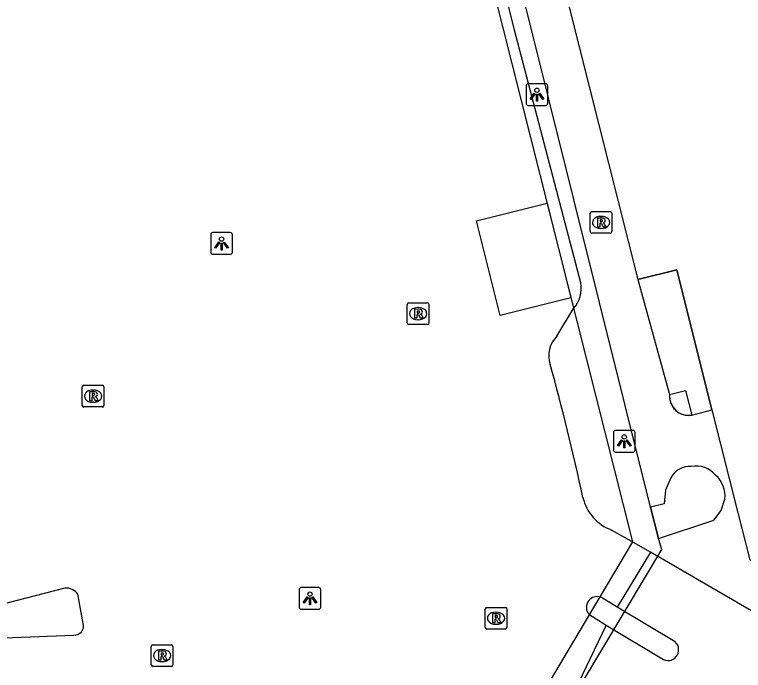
# Model space of a CAD drawing. Extents: x 160806 to 161707, y 383697 to 384148.
# Drawn here: x 161017.84 to 161051.44, y 383720.46 to 383750.72 of the extents above; entities that cross this region are included whole.
import ezdxf

# ---------------------------------------------------------------- set-up
doc = ezdxf.new("R2010")
doc.units = 0
for name, color, linetype in [('IMGEO_Dek', 7, 'Continuous'), ('IMGEO_Lichtpunt', 7, 'Continuous'), ('IMGEO_Muur', 7, 'Continuous'), ('IMGEO_Pand', 7, 'Continuous'), ('IMGEO_Pand_overbouw', 7, 'Continuous'), ('IMGEO_Parkeervlak_open', 7, 'Continuous'), ('IMGEO_Rijbaan_lokaal_open', 7, 'Continuous'), ('IMGEO_Rioolput', 7, 'Continuous'), ('IMGEO_Voetpad_gesloten', 7, 'Continuous'), ('IMGEO_Voetpad_open', 7, 'Continuous')]:
    doc.layers.add(name, color=color, linetype=linetype)

msp = doc.modelspace()

# ---------------------------------------------------------------- linework, layer by layer
at = {"layer": 'IMGEO_Dek'}
msp.add_lwpolyline([(160918.048, 383703.574), (160983.268, 383705.804), (160983.265, 383705.961), (161017.778, 383707.453), (161017.526, 383714.059), (161017.47, 383715.97), (161042.245, 383716.936), (161047.689, 383726.041), (161047.527, 383726.542), (161047.162, 383727.994), (161034.181, 383780.096)], dxfattribs=at)
at = {"layer": 'IMGEO_Lichtpunt'}
for p, q in [((161041.423, 383747.433), (161041.423, 383746.626)), ((161041.423, 383747.433), (161041.423, 383746.626)), ((161042.325, 383747.528), (161041.517, 383747.528)), ((161042.325, 383747.528), (161041.517, 383747.528)), ((161042.419, 383746.626), (161042.419, 383747.433)), ((161042.419, 383746.626), (161042.419, 383747.433)), ((161041.517, 383746.532), (161042.325, 383746.532)), ((161041.517, 383746.532), (161042.325, 383746.532)), ((161026.885, 383740.564), (161026.885, 383739.757)), ((161026.885, 383740.564), (161026.885, 383739.757)), ((161027.787, 383740.659), (161026.979, 383740.659)), ((161027.787, 383740.659), (161026.979, 383740.659)), ((161027.881, 383739.757), (161027.881, 383740.564)), ((161027.881, 383739.757), (161027.881, 383740.564)), ((161026.979, 383739.663), (161027.787, 383739.663)), ((161026.979, 383739.663), (161027.787, 383739.663)), ((161046.353, 383731.531), (161045.545, 383731.531)), ((161046.353, 383731.531), (161045.545, 383731.531)), ((161045.451, 383731.436), (161045.451, 383730.629)), ((161045.451, 383731.436), (161045.451, 383730.629)), ((161046.447, 383730.629), (161046.447, 383731.436)), ((161046.447, 383730.629), (161046.447, 383731.436)), ((161045.545, 383730.535), (161046.353, 383730.535)), ((161045.545, 383730.535), (161046.353, 383730.535)), ((161030.962, 383724.187), (161030.962, 383723.38)), ((161030.962, 383724.187), (161030.962, 383723.38)), ((161031.864, 383724.282), (161031.056, 383724.282)), ((161031.864, 383724.282), (161031.056, 383724.282)), ((161031.958, 383723.38), (161031.958, 383724.187)), ((161031.958, 383723.38), (161031.958, 383724.187)), ((161031.056, 383723.286), (161031.864, 383723.286)), ((161031.056, 383723.286), (161031.864, 383723.286))]:
    msp.add_line(p, q, dxfattribs=at)
for points in [[(161041.797, 383747.097), (161041.836, 383747.069), (161041.648, 383746.807), (161041.61, 383746.834), (161041.797, 383747.097)], [(161041.899, 383747.049), (161041.946, 383747.049), (161041.946, 383746.727), (161041.899, 383746.727), (161041.899, 383747.049)], [(161042.009, 383747.069), (161042.047, 383747.096), (161042.234, 383746.834), (161042.195, 383746.806), (161042.009, 383747.069)], [(161027.259, 383740.228), (161027.298, 383740.2), (161027.11, 383739.938), (161027.072, 383739.965), (161027.259, 383740.228)], [(161027.471, 383740.2), (161027.509, 383740.227), (161027.696, 383739.965), (161027.657, 383739.937), (161027.471, 383740.2)], [(161027.361, 383740.18), (161027.408, 383740.18), (161027.408, 383739.858), (161027.361, 383739.858), (161027.361, 383740.18)], [(161045.825, 383731.1), (161045.864, 383731.072), (161045.676, 383730.81), (161045.638, 383730.837), (161045.825, 383731.1)], [(161045.927, 383731.052), (161045.974, 383731.052), (161045.974, 383730.73), (161045.927, 383730.73), (161045.927, 383731.052)], [(161046.037, 383731.072), (161046.075, 383731.099), (161046.262, 383730.837), (161046.223, 383730.809), (161046.037, 383731.072)], [(161031.336, 383723.851), (161031.375, 383723.823), (161031.187, 383723.561), (161031.149, 383723.588), (161031.336, 383723.851)], [(161031.438, 383723.803), (161031.485, 383723.803), (161031.485, 383723.481), (161031.438, 383723.481), (161031.438, 383723.803)], [(161031.548, 383723.823), (161031.586, 383723.85), (161031.773, 383723.588), (161031.734, 383723.56), (161031.548, 383723.823)]]:
    msp.add_lwpolyline(points, dxfattribs=at)
for centre in [(161041.922, 383747.231), (161027.384, 383740.362), (161045.95, 383731.234), (161031.461, 383723.985)]:
    msp.add_circle(centre, 0.0994, dxfattribs=at)
for centre, start, end in [((161041.517, 383747.433), 90, 180), ((161041.517, 383747.433), 90, 180), ((161042.325, 383747.433), 0, 90), ((161042.325, 383747.433), 0, 90), ((161041.517, 383746.626), 180, 270), ((161041.517, 383746.626), 180, 270), ((161042.325, 383746.626), 270, 0), ((161042.325, 383746.626), 270, 360), ((161026.979, 383740.564), 90, 180), ((161026.979, 383740.564), 90, 180), ((161027.787, 383740.564), 0, 90), ((161027.787, 383740.564), 0, 90), ((161026.979, 383739.757), 180, 270), ((161026.979, 383739.757), 180, 270), ((161027.787, 383739.757), 270, 0), ((161027.787, 383739.757), 270, 360), ((161045.545, 383731.436), 90, 180), ((161045.545, 383731.436), 90, 180), ((161046.353, 383731.436), 0, 90), ((161046.353, 383731.436), 0, 90), ((161045.545, 383730.629), 180, 270), ((161045.545, 383730.629), 180, 270), ((161046.353, 383730.629), 270, 0), ((161046.353, 383730.629), 270, 360), ((161031.056, 383724.187), 90, 180), ((161031.056, 383724.187), 90, 180), ((161031.864, 383724.187), 0, 90), ((161031.864, 383724.187), 0, 90), ((161031.056, 383723.38), 180, 270), ((161031.056, 383723.38), 180, 270), ((161031.864, 383723.38), 270, 0), ((161031.864, 383723.38), 270, 360)]:
    msp.add_arc(centre, 0.0946, start, end, dxfattribs=at)
at = {"layer": 'IMGEO_Muur'}
msp.add_lwpolyline([(161048.038, 383733.195), (161048.775, 383733.381), (161049.062, 383732.241)], dxfattribs=at)
msp.add_arc((161048.922, 383733.117), 0.887, 174.9679, 279.0857, dxfattribs=at)
at = {"layer": 'IMGEO_Pand'}
for points in [[(161040.279, 383763.518), (161046.575, 383738.495)], [(161039.135, 383741.198), (161042.388, 383742.016), (161043.487, 383737.648), (161040.234, 383736.83), (161039.135, 383741.198)], [(161046.575, 383738.495), (161048.368, 383738.946), (161049.994, 383732.483)], [(161049.994, 383732.483), (161051.188, 383727.737), (161051.737, 383725.557), (161052.054, 383725.375), (161052.419, 383725.37), (161066.183, 383728.924)]]:
    msp.add_lwpolyline(points, dxfattribs=at)
at = {"layer": 'IMGEO_Pand_overbouw'}
msp.add_lwpolyline([(161049.994, 383732.483), (161048.368, 383738.946), (161046.575, 383738.495), (161048.038, 383733.195), (161048.035, 383733.118), (161048.038, 383733.042), (161048.048, 383732.966), (161048.064, 383732.891), (161048.087, 383732.817), (161048.116, 383732.746), (161048.151, 383732.678), (161048.192, 383732.613), (161048.238, 383732.552), (161048.29, 383732.495), (161048.346, 383732.442), (161048.406, 383732.395), (161048.471, 383732.353), (161048.538, 383732.317), (161048.609, 383732.287), (161048.682, 383732.263), (161048.756, 383732.245), (161048.832, 383732.234), (161048.909, 383732.23), (161048.986, 383732.232), (161049.062, 383732.241)], close=True, dxfattribs=at)
at = {"layer": 'IMGEO_Parkeervlak_open'}
for points in [[(161045.623, 383723.384), (161044.901, 383723.818), (161044.782, 383723.858)], [(161044.318, 383723.055), (161045.121, 383722.55)]]:
    msp.add_lwpolyline(points, dxfattribs=at)
msp.add_arc((161044.692, 383723.374), 0.492, 79.4819, 220.4766, dxfattribs=at)
at = {"layer": 'IMGEO_Rijbaan_lokaal_open'}
for points in [[(161047.152, 383725.92), (161045.623, 383723.384)], [(161051.779, 383723.223), (161047.152, 383725.92)], [(161048.302, 383721.775), (161045.623, 383723.384)], [(161045.121, 383722.55), (161043.818, 383719.857)], [(161045.121, 383722.55), (161047.674, 383721.005)]]:
    msp.add_lwpolyline(points, dxfattribs=at)
msp.add_arc((161047.96, 383721.413), 0.498, 234.9606, 46.6391, dxfattribs=at)
at = {"layer": 'IMGEO_Rioolput'}
for p, q in [((161044.455, 383741.631), (161045.307, 383741.631)), ((161044.38, 383740.705), (161044.38, 383741.557)), ((161044.868, 383741.411), (161044.893, 383741.411)), ((161045.381, 383741.557), (161045.381, 383740.705)), ((161045.307, 383740.631), (161044.455, 383740.631)), ((161044.891, 383740.851), (161044.866, 383740.851)), ((161035.946, 383736.496), (161035.946, 383737.348)), ((161036.021, 383737.422), (161036.873, 383737.422)), ((161036.434, 383737.202), (161036.459, 383737.202)), ((161036.947, 383737.348), (161036.947, 383736.496)), ((161036.457, 383736.642), (161036.432, 383736.642)), ((161036.873, 383736.422), (161036.021, 383736.422)), ((161020.962, 383732.689), (161020.962, 383733.541)), ((161021.037, 383733.615), (161021.889, 383733.615)), ((161021.963, 383733.541), (161021.963, 383732.689)), ((161021.45, 383733.395), (161021.475, 383733.395)), ((161021.473, 383732.835), (161021.448, 383732.835)), ((161021.889, 383732.615), (161021.037, 383732.615)), ((161039.537, 383722.443), (161039.537, 383723.295)), ((161039.612, 383723.369), (161040.464, 383723.369)), ((161040.025, 383723.149), (161040.05, 383723.149)), ((161040.538, 383723.295), (161040.538, 383722.443)), ((161040.048, 383722.589), (161040.023, 383722.589)), ((161040.464, 383722.369), (161039.612, 383722.369)), ((161024.142, 383720.719), (161024.142, 383721.571)), ((161024.217, 383721.645), (161025.069, 383721.645)), ((161024.63, 383721.425), (161024.655, 383721.425)), ((161025.143, 383721.571), (161025.143, 383720.719)), ((161024.653, 383720.865), (161024.628, 383720.865)), ((161025.069, 383720.645), (161024.217, 383720.645))]:
    msp.add_line(p, q, dxfattribs=at)
for points in [[(161044.455, 383741.631), (161045.307, 383741.631)], [(161044.38, 383740.705), (161044.38, 383741.557)], [(161044.969, 383741.329), (161044.717, 383741.331), (161044.717, 383740.931)], [(161044.895, 383741.25), (161044.841, 383741.25), (161044.841, 383741.169)], [(161045.381, 383741.557), (161045.381, 383740.705)], [(161044.717, 383740.931), (161044.841, 383740.931), (161044.841, 383741.093), (161044.852, 383741.093)], [(161044.841, 383741.169), (161044.893, 383741.169)], [(161044.899, 383741.064), (161044.97, 383740.931), (161045.11, 383740.931), (161045.045, 383741.057)], [(161045.307, 383740.631), (161044.455, 383740.631)], [(161035.946, 383736.496), (161035.946, 383737.348)], [(161036.021, 383737.422), (161036.873, 383737.422)], [(161036.947, 383737.348), (161036.947, 383736.496)], [(161036.535, 383737.12), (161036.283, 383737.122), (161036.283, 383736.722)], [(161036.283, 383736.722), (161036.407, 383736.722), (161036.407, 383736.884), (161036.418, 383736.884)], [(161036.461, 383737.041), (161036.407, 383737.041), (161036.407, 383736.96)], [(161036.407, 383736.96), (161036.459, 383736.96)], [(161036.465, 383736.855), (161036.536, 383736.722), (161036.676, 383736.722), (161036.611, 383736.848)], [(161036.873, 383736.422), (161036.021, 383736.422)], [(161020.962, 383732.689), (161020.962, 383733.541)], [(161021.037, 383733.615), (161021.889, 383733.615)], [(161021.963, 383733.541), (161021.963, 383732.689)], [(161021.551, 383733.313), (161021.299, 383733.315), (161021.299, 383732.915)], [(161021.477, 383733.234), (161021.423, 383733.234), (161021.423, 383733.153)], [(161021.299, 383732.915), (161021.423, 383732.915), (161021.423, 383733.077), (161021.434, 383733.077)], [(161021.423, 383733.153), (161021.475, 383733.153)], [(161021.481, 383733.048), (161021.552, 383732.915), (161021.692, 383732.915), (161021.627, 383733.041)], [(161021.889, 383732.615), (161021.037, 383732.615)], [(161039.537, 383722.443), (161039.537, 383723.295)], [(161039.612, 383723.369), (161040.464, 383723.369)], [(161040.538, 383723.295), (161040.538, 383722.443)], [(161040.126, 383723.067), (161039.874, 383723.069), (161039.874, 383722.669)], [(161039.874, 383722.669), (161039.998, 383722.669), (161039.998, 383722.831), (161040.009, 383722.831)], [(161040.052, 383722.988), (161039.998, 383722.988), (161039.998, 383722.907)], [(161039.998, 383722.907), (161040.05, 383722.907)], [(161040.056, 383722.802), (161040.127, 383722.669), (161040.267, 383722.669), (161040.202, 383722.795)], [(161040.464, 383722.369), (161039.612, 383722.369)], [(161024.142, 383720.719), (161024.142, 383721.571)], [(161024.217, 383721.645), (161025.069, 383721.645)], [(161025.143, 383721.571), (161025.143, 383720.719)], [(161024.731, 383721.343), (161024.479, 383721.345), (161024.479, 383720.945)], [(161024.479, 383720.945), (161024.603, 383720.945), (161024.603, 383721.107), (161024.614, 383721.107)], [(161024.657, 383721.264), (161024.603, 383721.264), (161024.603, 383721.183)], [(161024.603, 383721.183), (161024.655, 383721.183)], [(161024.661, 383721.078), (161024.732, 383720.945), (161024.872, 383720.945), (161024.807, 383721.071)], [(161025.069, 383720.645), (161024.217, 383720.645)]]:
    msp.add_lwpolyline(points, dxfattribs=at)
for centre, radius, start, end in [((161044.457, 383741.555), 0.0765, 91.552, 178.448), ((161044.457, 383741.555), 0.0765, 91.552, 178.448), ((161045.305, 383741.555), 0.0765, 1.552, 88.448), ((161045.305, 383741.555), 0.0765, 1.552, 88.448), ((161044.901, 383741.154), 0.0964, 77.0061, 93.1865), ((161044.915, 383741.211), 0.0378, 276.6634, 79.6772), ((161044.968, 383741.219), 0.109, 350.3612, 89.416), ((161044.851, 383741.04), 0.0533, 26.0293, 88.6989), ((161044.877, 383741.358), 0.19, 274.7715, 282.9687), ((161044.966, 383741.219), 0.112, 277.5842, 350.9817), ((161044.95, 383741.004), 0.108, 29.5134, 73.7905), ((161044.457, 383740.707), 0.0765, 181.552, 268.448), ((161044.457, 383740.707), 0.0765, 181.552, 268.448), ((161045.305, 383740.707), 0.0765, 271.552, 358.448), ((161045.305, 383740.707), 0.0765, 271.552, 358.448), ((161036.023, 383737.346), 0.0765, 91.552, 178.448), ((161036.023, 383737.346), 0.0765, 91.552, 178.448), ((161036.871, 383737.346), 0.0765, 1.552, 88.448), ((161036.871, 383737.346), 0.0765, 1.552, 88.448), ((161036.417, 383736.831), 0.0533, 26.0293, 88.6989), ((161036.443, 383737.149), 0.19, 274.7715, 282.9687), ((161036.467, 383736.945), 0.0964, 77.0061, 93.1865), ((161036.481, 383737.002), 0.0378, 276.6634, 79.6772), ((161036.534, 383737.01), 0.109, 350.3612, 89.416), ((161036.532, 383737.01), 0.112, 277.5842, 350.9817), ((161036.516, 383736.795), 0.108, 29.5134, 73.7905), ((161036.023, 383736.498), 0.0765, 181.552, 268.448), ((161036.023, 383736.498), 0.0765, 181.552, 268.448), ((161036.871, 383736.498), 0.0765, 271.552, 358.448), ((161036.871, 383736.498), 0.0765, 271.552, 358.448), ((161021.039, 383733.539), 0.0765, 91.552, 178.448), ((161021.039, 383733.539), 0.0765, 91.552, 178.448), ((161021.887, 383733.539), 0.0765, 1.552, 88.448), ((161021.887, 383733.539), 0.0765, 1.552, 88.448), ((161021.483, 383733.138), 0.0964, 77.0061, 93.1865), ((161021.497, 383733.195), 0.0378, 276.6634, 79.6772), ((161021.55, 383733.203), 0.109, 350.3612, 89.416), ((161021.548, 383733.203), 0.112, 277.5842, 350.9817), ((161021.433, 383733.024), 0.0533, 26.0293, 88.6989), ((161021.459, 383733.342), 0.19, 274.7715, 282.9687), ((161021.532, 383732.988), 0.108, 29.5134, 73.7905), ((161021.039, 383732.691), 0.0765, 181.552, 268.448), ((161021.039, 383732.691), 0.0765, 181.552, 268.448), ((161021.887, 383732.691), 0.0765, 271.552, 358.448), ((161021.887, 383732.691), 0.0765, 271.552, 358.448), ((161039.614, 383723.293), 0.0765, 91.552, 178.448), ((161039.614, 383723.293), 0.0765, 91.552, 178.448), ((161040.462, 383723.293), 0.0765, 1.552, 88.448), ((161040.462, 383723.293), 0.0765, 1.552, 88.448), ((161040.008, 383722.778), 0.0533, 26.0293, 88.6989), ((161040.034, 383723.096), 0.19, 274.7715, 282.9687), ((161040.058, 383722.892), 0.0964, 77.0061, 93.1865), ((161040.072, 383722.949), 0.0378, 276.6634, 79.6772), ((161040.125, 383722.957), 0.109, 350.3612, 89.416), ((161040.123, 383722.957), 0.112, 277.5842, 350.9817), ((161040.107, 383722.742), 0.108, 29.5134, 73.7905), ((161039.614, 383722.445), 0.0765, 181.552, 268.448), ((161039.614, 383722.445), 0.0765, 181.552, 268.448), ((161040.462, 383722.445), 0.0765, 271.552, 358.448), ((161040.462, 383722.445), 0.0765, 271.552, 358.448), ((161024.219, 383721.569), 0.0765, 91.552, 178.448), ((161024.219, 383721.569), 0.0765, 91.552, 178.448), ((161025.067, 383721.569), 0.0765, 1.552, 88.448), ((161025.067, 383721.569), 0.0765, 1.552, 88.448), ((161024.613, 383721.054), 0.0533, 26.0293, 88.6989), ((161024.639, 383721.372), 0.19, 274.7715, 282.9687), ((161024.663, 383721.168), 0.0964, 77.0061, 93.1865), ((161024.677, 383721.225), 0.0378, 276.6634, 79.6772), ((161024.73, 383721.233), 0.109, 350.3612, 89.416), ((161024.728, 383721.233), 0.112, 277.5842, 350.9817), ((161024.712, 383721.018), 0.108, 29.5134, 73.7905), ((161024.219, 383720.721), 0.0765, 181.552, 268.448), ((161024.219, 383720.721), 0.0765, 181.552, 268.448), ((161025.067, 383720.721), 0.0765, 271.552, 358.448), ((161025.067, 383720.721), 0.0765, 271.552, 358.448)]:
    msp.add_arc(centre, radius, start, end, dxfattribs=at)
for centre, major_axis, ratio, start_param, end_param in [((161044.867, 383741.131), (-0.387, 0.002), 0.722429, 4.712389, 7.853982), ((161044.892, 383741.131), (-0.39, 0.002), 0.717154, 1.570796, 4.712389), ((161036.433, 383736.922), (-0.387, 0.002), 0.722429, 4.712389, 7.853982), ((161036.458, 383736.922), (-0.39, 0.002), 0.717154, 1.570796, 4.712389), ((161021.449, 383733.115), (-0.387, 0.002), 0.722429, 4.712389, 7.853982), ((161021.474, 383733.115), (-0.39, 0.002), 0.717154, 1.570796, 4.712389), ((161040.024, 383722.869), (-0.387, 0.002), 0.722429, 4.712389, 7.853982), ((161040.049, 383722.869), (-0.39, 0.002), 0.717154, 1.570796, 4.712389), ((161024.629, 383721.145), (-0.387, 0.002), 0.722429, 4.712389, 7.853982), ((161024.654, 383721.145), (-0.39, 0.002), 0.717154, 1.570796, 4.712389)]:
    msp.add_ellipse(centre, major_axis=major_axis, ratio=ratio, start_param=start_param, end_param=end_param, dxfattribs=at)
at = {"layer": 'IMGEO_Voetpad_gesloten'}
for points in [[(161017.47, 383715.97), (161042.245, 383716.936), (161047.689, 383726.041), (161047.527, 383726.542), (161047.162, 383727.994), (161034.181, 383780.096), (161003.066, 383772.21), (161015.684, 383722.436), (160997.975, 383721.941), (160993.948, 383737.691), (160995.883, 383738.073), (160996.869, 383739.789), (160995.99, 383740.312)], [(161020.163, 383724.26), (161016.514, 383723.323), (161004.152, 383771.617), (161033.086, 383778.968), (161046.335, 383726.393), (161041.226, 383717.794), (161017.446, 383716.817)], [(160995.99, 383740.312), (160995.138, 383738.871), (160993.141, 383738.5), (160992.783, 383737.964), (160996.841, 383721.416), (160997.147, 383721.192), (161020.567, 383722.095)], [(161021.01, 383722.62), (161020.762, 383723.978)]]:
    msp.add_lwpolyline(points, dxfattribs=at)
for centre, radius, start, end in [((161020.21, 383723.583), 0.679, 35.6163, 93.9631), ((161020.599, 383722.517), 0.424, 265.6752, 14.0088)]:
    msp.add_arc(centre, radius, start, end, dxfattribs=at)
at = {"layer": 'IMGEO_Voetpad_open'}
for points in [[(161043.942, 383738.351), (161040.892, 383750), (161036.809, 383766.463), (161037.456, 383766.624)], [(161046.575, 383738.495), (161048.038, 383733.195)], [(161042.844, 383735.882), (161043.613, 383737.159)], [(161049.062, 383732.241), (161049.994, 383732.483)], [(161048.093, 383729.353), (161047.849, 383728.776), (161047.794, 383728.152), (161047.162, 383727.994), (161047.527, 383726.542), (161050.086, 383727.397), (161050.423, 383727.836), (161050.585, 383728.365)], [(161047.152, 383725.92), (161046.266, 383726.427), (161045.368, 383726.938)]]:
    msp.add_lwpolyline(points, dxfattribs=at)
for centre, radius, start, end in [((161042.555, 383738.093), 1.411, 318.5856, 10.5546), ((161043.739, 383734.976), 1.273, 134.6592, 198.2829), ((160946.973, 383707.74), 99.254, 12.03372, 15.68743), ((161048.951, 383728.902), 0.969, 84.676, 152.2565), ((161049.27, 383728.74), 1.15, 39.1964, 101.496), ((161049.342, 383728.519), 1.253, 352.9294, 49.1596), ((161046.107, 383728.923), 2.118, 193.3852, 249.5862)]:
    msp.add_arc(centre, radius, start, end, dxfattribs=at)

doc.saveas('drawing.dxf')
